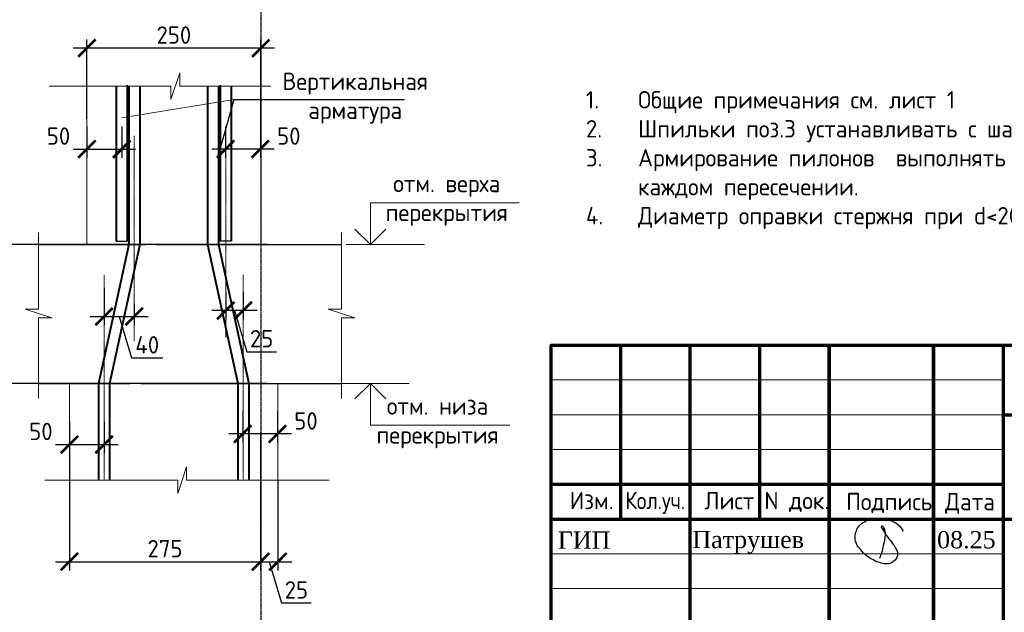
# Model space of a CAD drawing. Header units: millimetres. Extents: x 369815 to 1481759, y -423071 to -27917.
# Tile 309 of 380: x 693571 to 707737, y -138245 to -129721. Entities that reach past the tile are written whole.
import ezdxf

# ---------------------------------------------------------------- set-up
doc = ezdxf.new("R2010")
doc.units = ezdxf.units.MM
for name, pattern in [('______5', [1100, 800, -100, 100, -100]), ('CENTER2', [28.575, 19.05, -3.175, 3.175, -3.175]), ('осевая', [50.8, 31.75, -6.35, 6.35, -6.35])]:
    doc.linetypes.add(name, pattern=pattern)
doc.layers.add('PDF7_Text', color=7, linetype='Continuous')
doc.layers.add('PDF8_Text', color=7, linetype='Continuous')
for name, color, linetype, lineweight in [('Выноски', 20, 'Continuous', 20), ('Оси', 40, '______5', 18), ('подоснова', 151, 'Continuous', 5), ('размер', 1, 'Continuous', 25), ('РАЗМЕРЫ', 1, 'Continuous', 9), ('Рамка', 7, 'Continuous', 70), ('Текст', 7, 'Continuous', 25)]:
    doc.layers.add(name, color=color, linetype=linetype, lineweight=lineweight)
doc.styles.add('GOST-2.304_Type-B', font='GOST_Common.ttf')
doc.styles.add('PDF Times New Roman', font='times.ttf')
doc.styles.add('style_Tonin', font='simplex.shx', dxfattribs={"width": 0.9})
doc.styles.add('ГОСТ', font='GOST_Common.ttf')
doc.dimstyles.new('20', dxfattribs={"dimtxt": 2.5, "dimasz": 2.5, "dimexe": 1.25, "dimexo": 0.625, "dimtad": 1, "dimdec": 0, "dimlfac": 20, "dimtxsty": 'style_Tonin', "dimblk": 'ARCHTICK', "dimcen": 0, "dimclrt": 256, "dimadec": 0, "dimazin": 0, "dimtfac": 1, "dimtdec": 0, "dimtmove": 0, "dimatfit": 0, "dimfxl": 1, "dimarcsym": 0})
doc.dimstyles.new('СПДС', dxfattribs={"dimscale": 100, "dimtxt": 2.5, "dimasz": 2.5, "dimexe": 1.25, "dimexo": 0, "dimtad": 1, "dimdec": 0, "dimtxsty": 'GOST-2.304_Type-B', "dimblk": 'ARCHTICK', "dimcen": 2.5, "dimdle": 2, "dimadec": 0, "dimazin": 2, "dimtfac": 0.75, "dimtdec": 0, "dimtmove": 1, "dimatfit": 3, "dimfxl": 1, "dimtolj": 1, "dimarcsym": 1})

# ---------------------------------------------------------------- blocks, each defined once
blk = doc.blocks.new('Патрушев')
at = {"color": 5, "lineweight": 25}
blk.add_lwpolyline([(58.5, -35.09), (59.7, -31.98), (60.22, -29.81), (60.47, -28.76), (60.76, -27.56), (61.06, -26.32), (61.37, -24.67), (61.64, -22.98), (61.77, -21.63), (61.83, -20.46), (61.74, -19.5), (61.5, -18.56), (61.27, -17.93), (60.96, -17.34), (60.63, -16.86), (60.45, -16.66), (60.39, -16.62), (60.25, -16.53), (60.03, -16.42), (59.74, -16.36), (59.56, -16.39), (59.41, -16.5), (59.32, -16.73), (59.32, -16.96), (59.41, -17.15), (61.8, -21.04), (63.12, -22.91), (63.7, -23.61), (64.53, -24.59), (65.48, -25.87), (66.43, -27.07), (66.87, -27.73), (67.42, -28.44), (67.68, -28.93), (68, -29.52), (68.38, -30.41), (68.65, -31), (68.82, -31.71), (68.89, -32.2), (68.93, -32.68), (68.9, -33.35), (68.81, -33.79), (68.57, -34.59), (68.27, -35.18), (67.92, -35.7), (67.56, -36.23), (66.92, -36.75), (66.44, -37.14), (65.93, -37.49), (65.34, -37.85), (64.79, -38.12), (64.12, -38.33), (63.56, -38.4), (62.54, -38.51), (61.58, -38.47), (60.89, -38.38), (60.1, -38.27), (59.25, -38.05), (58.41, -37.75), (57.66, -37.55), (56.61, -37.27), (55.88, -36.92), (54.92, -36.35), (53.85, -35.72), (53.05, -35.25), (52.17, -34.73), (51.27, -34.08), (50.13, -33.27), (49.09, -32.31), (47.96, -31.09), (47.07, -29.92), (46.05, -28.68), (45.23, -27.65), (44.74, -26.54), (44.28, -25.09), (44.05, -24.29), (43.98, -23.29), (43.94, -22.47), (43.99, -21.49), (44.18, -20.57), (44.46, -19.97), (44.74, -19.1), (45.02, -18.24), (45.49, -17.42), (45.85, -16.92), (46.39, -16.14), (46.99, -15.53), (47.83, -14.81), (48.65, -14.29), (49.43, -13.79), (50.53, -13.27), (51.57, -12.89), (52.65, -12.48), (54.17, -12.1), (55.44, -11.87), (56.95, -11.79), (58.35, -11.79), (59.63, -11.91), (61, -12.05), (62.71, -12.35), (64.46, -12.88), (66.16, -13.58), (67.55, -14.27), (68.88, -15.13), (70.02, -16.25), (71.14, -17.49), (71.67, -18.26), (72.28, -19.27)], dxfattribs=at)
blk = doc.blocks.new('штамп кж1.1')
at = {"layer": 'Рамка', "color": 7}
for p, q in [((405358, -83134), (405358, -80634)), ((407358, -83134), (407358, -80634)), ((410858, -81634), (422858, -81634)), ((404358, -82634), (410858, -82634)), ((404358, -83134), (422858, -83134))]:
    blk.add_line(p, q, dxfattribs=at)
at = {"layer": 'Рамка'}
for p, q in [((406358, -86134), (406358, -80634)), ((408358, -86134), (408358, -80634)), ((408358, -80634), (408358, -86134)), ((409858, -80634), (409858, -86134)), ((409858, -86134), (409858, -80634)), ((410858, -80634), (410858, -86134))]:
    blk.add_line(p, q, dxfattribs=at)
at = {"layer": 'Рамка', "color": 7, "lineweight": 15}
for p, q in [((404358, -81134), (410858, -81134)), ((404358, -81634), (410858, -81634)), ((404358, -82134), (410858, -82134)), ((404358, -83634), (410858, -83634)), ((404358, -84134), (410858, -84134))]:
    blk.add_line(p, q, dxfattribs=at)
at = {"layer": 'Рамка'}
blk.add_lwpolyline([(422858, -86134), (404358, -86134), (404358, -80634), (422858, -80634)], close=True, dxfattribs=at)
at = {"color": 5, "xscale": 24.5, "yscale": 24.5, "zscale": 24.5}
blk.add_blockref('Патрушев', (407651, -82836), dxfattribs=at)
at = {"layer": 'PDF7_Text', "char_height": 248, "attachment_point": 7, "style": 'PDF Times New Roman'}
for s, insert in [('08.25', (409908, -83561)), ('Патрушев', (406387, -83634))]:
    blk.add_mtext(s, dxfattribs=dict(at, insert=insert))
at = {"layer": 'PDF8_Text', "insert": (404451, -83561), "char_height": 248, "attachment_point": 7, "style": 'PDF Times New Roman'}
blk.add_mtext('ГИП', dxfattribs=at)
at = {"layer": 'Текст', "color": 7, "style": 'ГОСТ'}
for s, p in [('Изм.', (404622, -82993)), ('Лист', (406561, -82996)), ('N док.', (407423, -82993)), ('Подпись', (408601, -83008)), ('Дата', (410023, -83008))]:
    blk.add_text(s, height=250, dxfattribs=at).set_placement(p)
at = {"layer": 'Текст', "color": 7, "style": 'ГОСТ', "width": 0.9}
blk.add_text('Кол.уч.', height=250, dxfattribs=at).set_placement((405423, -82992))
at = {"layer": 'Текст', "color": 7, "attachment_point": 1, "style": 'ГОСТ'}
for s, width, heights, insert, char_height in [('\\pi594.35517;{\\fTimes New Roman|b0|i0|c204|p18;\\C256;Строительство жилого комплекса со  встроенными помещениями \\P\\pi1441.86779;общественного-делового, коммерческого назначения и \\P\\pi41.3631;поликлиническим учреждением по адресу: г. Чита, ул. 1-я Коллективная}', 11543.07, [0], (411117, -81801), 250), ('\\pi389.01406;{\\fTimes New Roman|b0|i0|c204|p18;\\C256;«Жилой дом со встроенными помещениями \\P\\pi641.91601;общественно-делового и коммерческого \\P\\pi302.06381;назначения на первом этаже здания», поз. 3.1\\P}', 7000, [1500], (410844, -83331), 225)]:
    blk.add_mtext_dynamic_manual_height_columns(s, width=width, gutter_width=12.5, heights=heights, dxfattribs=dict(at, insert=insert, char_height=char_height))
blk = doc.blocks.new('_ArchTick')
at = {"color": 0, "linetype": 'ByBlock', "const_width": 0.15}
blk.add_lwpolyline([(-0.5, -0.5), (0.5, 0.5)], dxfattribs=at)
blk = doc.blocks.new('*D1977')
at = {"layer": 'DEFPOINTS', "color": 0, "transparency": 16777216}
for p in [(692878, -132955), (697126, -132955, -3100), (697126, -134955, -3100)]:
    blk.add_point(p, dxfattribs=at)
at = {"layer": 'РАЗМЕРЫ', "color": 0, "lineweight": -2, "transparency": 16777216}
for p, q in [((692878, -135155), (692878, -132755)), ((697126, -132955), (692753, -132955)), ((697126, -134955), (692753, -134955))]:
    blk.add_line(p, q, dxfattribs=at)
at = {"layer": 'РАЗМЕРЫ', "color": 0, "lineweight": -2, "transparency": 16777216, "xscale": 250, "yscale": 250, "zscale": 250}
for p, rotation in [((692878, -132955), 90), ((692878, -134955), 270)]:
    blk.add_blockref('_ArchTick', p, dxfattribs=dict(at, rotation=rotation))
at = {"layer": 'РАЗМЕРЫ', "color": 0, "transparency": 16777216, "insert": (692691, -133955), "char_height": 250, "attachment_point": 5, "rotation": 90, "style": 'GOST-2.304_Type-B'}
blk.add_mtext('\\A1;200', dxfattribs=at)
blk = doc.blocks.new('*D1978')
at = {"layer": 'DEFPOINTS', "color": 0, "transparency": 16777216}
for p in [(694539, -131257, -3100), (695039, -131257, -3100), (695039, -131582)]:
    blk.add_point(p, dxfattribs=at)
at = {"layer": 'РАЗМЕРЫ', "color": 0, "lineweight": -2, "transparency": 16777216}
for p, q in [((694539, -131257), (694539, -131707)), ((695039, -131257), (695039, -131707)), ((694339, -131582), (695239, -131582))]:
    blk.add_line(p, q, dxfattribs=at)
at = {"layer": 'РАЗМЕРЫ', "color": 0, "lineweight": -2, "transparency": 16777216, "xscale": 250, "yscale": 250, "zscale": 250, "rotation": 180}
blk.add_blockref('_ArchTick', (694539, -131582), dxfattribs=at)
at = {"layer": 'РАЗМЕРЫ', "color": 0, "lineweight": -2, "transparency": 16777216, "xscale": 250, "yscale": 250, "zscale": 250}
blk.add_blockref('_ArchTick', (695039, -131582), dxfattribs=at)
at = {"layer": 'РАЗМЕРЫ', "color": 0, "transparency": 16777216, "insert": (694129, -131395), "char_height": 250, "attachment_point": 5, "style": 'GOST-2.304_Type-B'}
blk.add_mtext('\\A1;50', dxfattribs=at)
blk = doc.blocks.new('*D1979')
at = {"layer": 'DEFPOINTS', "color": 0, "transparency": 16777216}
for p in [(694286, -135650, -3100), (697036, -135650, -3100), (697036, -137517)]:
    blk.add_point(p, dxfattribs=at)
at = {"layer": 'РАЗМЕРЫ', "color": 0, "lineweight": -2, "transparency": 16777216}
for p, q in [((694286, -135650), (694286, -137642)), ((697036, -135650), (697036, -137642)), ((694086, -137517), (697236, -137517))]:
    blk.add_line(p, q, dxfattribs=at)
at = {"layer": 'РАЗМЕРЫ', "color": 0, "lineweight": -2, "transparency": 16777216, "xscale": 250, "yscale": 250, "zscale": 250, "rotation": 180}
blk.add_blockref('_ArchTick', (694286, -137517), dxfattribs=at)
at = {"layer": 'РАЗМЕРЫ', "color": 0, "lineweight": -2, "transparency": 16777216, "xscale": 250, "yscale": 250, "zscale": 250}
blk.add_blockref('_ArchTick', (697036, -137517), dxfattribs=at)
at = {"layer": 'РАЗМЕРЫ', "color": 0, "transparency": 16777216, "insert": (695661, -137330), "char_height": 250, "attachment_point": 5, "style": 'GOST-2.304_Type-B'}
blk.add_mtext('\\A1;275', dxfattribs=at)
blk = doc.blocks.new('*D1980')
at = {"layer": 'DEFPOINTS', "color": 0, "transparency": 16777216}
for p in [(694539, -130130), (694539, -131145, -3100), (697039, -131604, -3100)]:
    blk.add_point(p, dxfattribs=at)
at = {"layer": 'РАЗМЕРЫ', "color": 0, "lineweight": -2, "transparency": 16777216}
for p, q in [((694539, -131145), (694539, -130005)), ((697039, -131604), (697039, -130005)), ((697239, -130130), (694339, -130130))]:
    blk.add_line(p, q, dxfattribs=at)
at = {"layer": 'РАЗМЕРЫ', "color": 0, "lineweight": -2, "transparency": 16777216, "xscale": 250, "yscale": 250, "zscale": 250, "rotation": 180}
blk.add_blockref('_ArchTick', (694539, -130130), dxfattribs=at)
at = {"layer": 'РАЗМЕРЫ', "color": 0, "lineweight": -2, "transparency": 16777216, "xscale": 250, "yscale": 250, "zscale": 250}
blk.add_blockref('_ArchTick', (697039, -130130), dxfattribs=at)
at = {"layer": 'РАЗМЕРЫ', "color": 0, "transparency": 16777216, "insert": (695789, -129942), "char_height": 250, "attachment_point": 5, "style": 'GOST-2.304_Type-B'}
blk.add_mtext('\\A1;250', dxfattribs=at)
blk = doc.blocks.new('*D1981')
at = {"layer": 'DEFPOINTS', "color": 0, "transparency": 16777216}
for p in [(696533, -131257, -3100), (697033, -131257, -3100), (696533, -131582)]:
    blk.add_point(p, dxfattribs=at)
at = {"layer": 'РАЗМЕРЫ', "color": 0, "lineweight": -2, "transparency": 16777216}
for p, q in [((696533, -131257), (696533, -131707)), ((697033, -131257), (697033, -131707)), ((697233, -131582), (696333, -131582))]:
    blk.add_line(p, q, dxfattribs=at)
at = {"layer": 'РАЗМЕРЫ', "color": 0, "lineweight": -2, "transparency": 16777216, "xscale": 250, "yscale": 250, "zscale": 250, "rotation": 180}
blk.add_blockref('_ArchTick', (696533, -131582), dxfattribs=at)
at = {"layer": 'РАЗМЕРЫ', "color": 0, "lineweight": -2, "transparency": 16777216, "xscale": 250, "yscale": 250, "zscale": 250}
blk.add_blockref('_ArchTick', (697033, -131582), dxfattribs=at)
at = {"layer": 'РАЗМЕРЫ', "color": 0, "transparency": 16777216, "insert": (697443, -131395), "char_height": 250, "attachment_point": 5, "style": 'GOST-2.304_Type-B'}
blk.add_mtext('\\A1;50', dxfattribs=at)
blk = doc.blocks.new('*D1982')
at = {"layer": 'DEFPOINTS', "color": 0, "transparency": 16777216}
for p in [(697036, -135650, -3100), (697286, -136341, -3100), (697286, -137517)]:
    blk.add_point(p, dxfattribs=at)
at = {"layer": 'РАЗМЕРЫ', "color": 0, "lineweight": -2, "transparency": 16777216}
for p, q in [((697036, -135650), (697036, -137642)), ((697286, -136341), (697286, -137642)), ((696836, -137517), (697486, -137517)), ((697161, -137517), (697339, -138111)), ((697339, -138111), (697764, -138111))]:
    blk.add_line(p, q, dxfattribs=at)
at = {"layer": 'РАЗМЕРЫ', "color": 0, "lineweight": -2, "transparency": 16777216, "xscale": 250, "yscale": 250, "zscale": 250, "rotation": 180}
blk.add_blockref('_ArchTick', (697036, -137517), dxfattribs=at)
at = {"layer": 'РАЗМЕРЫ', "color": 0, "lineweight": -2, "transparency": 16777216, "xscale": 250, "yscale": 250, "zscale": 250}
blk.add_blockref('_ArchTick', (697286, -137517), dxfattribs=at)
at = {"layer": 'РАЗМЕРЫ', "color": 0, "transparency": 16777216, "insert": (697552, -137923), "char_height": 250, "attachment_point": 5, "style": 'GOST-2.304_Type-B'}
blk.add_mtext('\\A1;25', dxfattribs=at)
blk = doc.blocks.new('*D1983')
at = {"layer": 'DEFPOINTS', "color": 0, "transparency": 16777216}
for p in [(694286, -135506, -3100), (694786, -135506, -3100), (694786, -135831)]:
    blk.add_point(p, dxfattribs=at)
at = {"layer": 'РАЗМЕРЫ', "color": 0, "lineweight": -2, "transparency": 16777216}
for p, q in [((694286, -135506), (694286, -135956)), ((694786, -135506), (694786, -135956)), ((694086, -135831), (694986, -135831))]:
    blk.add_line(p, q, dxfattribs=at)
at = {"layer": 'РАЗМЕРЫ', "color": 0, "lineweight": -2, "transparency": 16777216, "xscale": 250, "yscale": 250, "zscale": 250, "rotation": 180}
blk.add_blockref('_ArchTick', (694286, -135831), dxfattribs=at)
at = {"layer": 'РАЗМЕРЫ', "color": 0, "lineweight": -2, "transparency": 16777216, "xscale": 250, "yscale": 250, "zscale": 250}
blk.add_blockref('_ArchTick', (694786, -135831), dxfattribs=at)
at = {"layer": 'РАЗМЕРЫ', "color": 0, "transparency": 16777216, "insert": (693876, -135644), "char_height": 250, "attachment_point": 5, "style": 'GOST-2.304_Type-B'}
blk.add_mtext('\\A1;50', dxfattribs=at)
blk = doc.blocks.new('*D1984')
at = {"layer": 'DEFPOINTS', "color": 0, "transparency": 16777216}
for p in [(696780, -135355, -3100), (697280, -135355, -3100), (696780, -135680)]:
    blk.add_point(p, dxfattribs=at)
at = {"layer": 'РАЗМЕРЫ', "color": 0, "lineweight": -2, "transparency": 16777216}
for p, q in [((696780, -135355), (696780, -135805)), ((697280, -135355), (697280, -135805)), ((697480, -135680), (696580, -135680))]:
    blk.add_line(p, q, dxfattribs=at)
at = {"layer": 'РАЗМЕРЫ', "color": 0, "lineweight": -2, "transparency": 16777216, "xscale": 250, "yscale": 250, "zscale": 250, "rotation": 180}
blk.add_blockref('_ArchTick', (696780, -135680), dxfattribs=at)
at = {"layer": 'РАЗМЕРЫ', "color": 0, "lineweight": -2, "transparency": 16777216, "xscale": 250, "yscale": 250, "zscale": 250}
blk.add_blockref('_ArchTick', (697280, -135680), dxfattribs=at)
at = {"layer": 'РАЗМЕРЫ', "color": 0, "transparency": 16777216, "insert": (697690, -135492), "char_height": 250, "attachment_point": 5, "style": 'GOST-2.304_Type-B'}
blk.add_mtext('\\A1;50', dxfattribs=at)
blk = doc.blocks.new('*D1985')
at = {"layer": 'DEFPOINTS', "color": 0, "transparency": 16777216}
for p in [(694786, -133577, -3100), (695219, -133813, -3100), (695219, -133991)]:
    blk.add_point(p, dxfattribs=at)
at = {"layer": 'РАЗМЕРЫ', "color": 0, "lineweight": -2, "transparency": 16777216}
for p, q in [((694786, -133577), (694786, -134116)), ((695219, -133813), (695219, -134116)), ((694586, -133991), (695419, -133991)), ((695003, -133991), (695181, -134585)), ((695181, -134585), (695631, -134585))]:
    blk.add_line(p, q, dxfattribs=at)
at = {"layer": 'РАЗМЕРЫ', "color": 0, "lineweight": -2, "transparency": 16777216, "xscale": 250, "yscale": 250, "zscale": 250, "rotation": 180}
blk.add_blockref('_ArchTick', (694786, -133991), dxfattribs=at)
at = {"layer": 'РАЗМЕРЫ', "color": 0, "lineweight": -2, "transparency": 16777216, "xscale": 250, "yscale": 250, "zscale": 250}
blk.add_blockref('_ArchTick', (695219, -133991), dxfattribs=at)
at = {"layer": 'РАЗМЕРЫ', "color": 0, "transparency": 16777216, "insert": (695406, -134398), "char_height": 250, "attachment_point": 5, "style": 'GOST-2.304_Type-B'}
blk.add_mtext('\\A1;40', dxfattribs=at)
blk = doc.blocks.new('*D1986')
at = {"layer": 'DEFPOINTS', "color": 0, "transparency": 16777216}
for p in [(696535, -133639), (696786, -133639, -3100), (696535, -133904)]:
    blk.add_point(p, dxfattribs=at)
at = {"layer": 'РАЗМЕРЫ', "color": 0, "lineweight": -2, "transparency": 16777216}
for p, q in [((696535, -133639), (696535, -134029)), ((696786, -133639), (696786, -134029)), ((696986, -133904), (696335, -133904)), ((696661, -133904), (696839, -134498)), ((696839, -134498), (697264, -134498))]:
    blk.add_line(p, q, dxfattribs=at)
at = {"layer": 'РАЗМЕРЫ', "color": 0, "lineweight": -2, "transparency": 16777216, "xscale": 250, "yscale": 250, "zscale": 250, "rotation": 180}
blk.add_blockref('_ArchTick', (696535, -133904), dxfattribs=at)
at = {"layer": 'РАЗМЕРЫ', "color": 0, "lineweight": -2, "transparency": 16777216, "xscale": 250, "yscale": 250, "zscale": 250}
blk.add_blockref('_ArchTick', (696786, -133904), dxfattribs=at)
at = {"layer": 'РАЗМЕРЫ', "color": 0, "transparency": 16777216, "insert": (697051, -134310), "char_height": 250, "attachment_point": 5, "style": 'GOST-2.304_Type-B'}
blk.add_mtext('\\A1;25', dxfattribs=at)

msp = doc.modelspace()

# ---------------------------------------------------------------- linework, layer by layer
at = {"color": 0, "lineweight": 40}
for p, q in [((694957, -130674), (694957, -132905.5)), ((695117, -130664.2), (695117, -132905.5)), ((696455.1, -130664.2), (696455.1, -132905.5)), ((696615.1, -130674), (696615.1, -132905.5))]:
    msp.add_line(p, q, dxfattribs=at)
at = {"lineweight": 20}
for p, q in [((695033.5, -131131.1, -3100), (696654.1, -130867.9, -3100)), ((698148, -134955.5, -3100), (699173.7, -134955.5, -3100))]:
    msp.add_line(p, q, dxfattribs=at)
at = {"color": 0, "linetype": 'CENTER2', "lineweight": 18}
for p, q in [((695219.2, -131391.7, -3100), (695219.2, -134343.6, -3100)), ((696535.1, -131341.7), (696535.1, -134293.6)), ((694786.1, -133391.7, -3100), (694786.1, -136343.6, -3100)), ((696786.1, -133391.7, -3100), (696786.1, -136343.6, -3100))]:
    msp.add_line(p, q, dxfattribs=at)
at = {"color": 0, "lineweight": 30}
for p, q in [((693842, -132955.5, -3100), (695380.8, -132955.5, -3100)), ((694957, -132905.5), (695117, -132905.5)), ((695540.8, -132955.5, -3100), (698204.2, -132955.5, -3100)), ((696615.1, -132905.5), (696455.1, -132905.5)), ((693839.2, -134955.5, -3100), (695154.7, -134955.5, -3100)), ((695314.7, -134955.5, -3100), (698201.3, -134955.5, -3100))]:
    msp.add_line(p, q, dxfattribs=at)
at = {"lineweight": 15}
for p, q in [((695380.8, -132955.5, -3100), (695540.8, -132955.5, -3100)), ((695154.7, -134955.5, -3100), (695314.7, -134955.5, -3100)), ((696417.4, -134955.5, -3100), (696257.4, -134955.5, -3100))]:
    msp.add_line(p, q, dxfattribs=at)
at = {"lineweight": 20, "ltscale": 50}
msp.add_line((698269.2, -132955.5, -3100), (699396.1, -132955.5, -3100), dxfattribs=at)
at = {"linetype": 'ByBlock', "lineweight": 18, "elevation": -3100}
for points in [[(693994.3, -130676), (695745, -130676), (695745, -130867.3), (695872.5, -130484.7), (695872.5, -130676), (697184.2, -130676)], [(693842, -132782.3), (693842, -133883.4), (693650.8, -133883.4), (694033.3, -134010.9), (693842, -134010.9), (693842, -135167.8)], [(698201.3, -132782.3), (698201.3, -133883.4), (698010, -133883.4), (698392.6, -134010.9), (698201.3, -134010.9), (698201.3, -135167.8)], [(693932.6, -136343.6), (695843.7, -136343.6), (695843.7, -136534.9), (695971.2, -136152.3), (695971.2, -136343.6), (698021.8, -136343.6)]]:
    msp.add_lwpolyline(points, dxfattribs=at)
at = {"color": 0, "lineweight": 40, "elevation": -3100}
for points in [[(695140.3, -130676), (695140.3, -132955.5), (694704.2, -134955.5), (694704.2, -136343.6)], [(695300.3, -130676), (695300.3, -132955.5), (694864.2, -134955.5), (694864.2, -136343.6)], [(696271.8, -130676), (696271.8, -132955.5), (696707.9, -134955.5), (696707.9, -136343.6)], [(696431.8, -130676), (696431.8, -132955.5), (696867.9, -134955.5), (696867.9, -136343.6)]]:
    msp.add_lwpolyline(points, dxfattribs=at)
at = {"lineweight": 30, "elevation": -3100}
for points in [[(698839.2, -132734.8), (698616.2, -132955.5), (698393.2, -132734.8)], [(698839.2, -135176.1), (698616.2, -134955.5), (698393.2, -135176.1)]]:
    msp.add_lwpolyline(points, dxfattribs=at)
at = {"layer": 'Оси', "color": 16, "linetype": 'осевая', "lineweight": 25, "ltscale": 0.5, "transparency": 33554687}
msp.add_line((697038.8, -128639.2, -3100), (697038.9, -138379.3, -3100), dxfattribs=at)
at = {"layer": 'подоснова', "elevation": -3100}
for points in [[(698616.2, -132955.5), (698616.2, -132355.5), (700757.8, -132355.5)], [(698616.2, -134955.5), (698616.2, -135555.5), (700625, -135555.5)]]:
    msp.add_lwpolyline(points, dxfattribs=at)
at = {"layer": 'РАЗМЕРЫ', "color": 1}
for p, q in [((694538.8, -132621.5, -3100), (694538.8, -130679.1, -3100)), ((694538.8, -130679.1, -3100), (694538.8, -132955.5, -3100)), ((694286.1, -136343.6, -3100), (694286.1, -134955.5, -3100)), ((697286.1, -134955.5, -3100), (697286.1, -136343.6, -3100))]:
    msp.add_line(p, q, dxfattribs=at)
at = {"layer": 'РАЗМЕРЫ', "color": 1, "elevation": -3100}
msp.add_lwpolyline([(697038.9, -132955.4), (697038.8, -130579.5)], dxfattribs=at)

# ---------------------------------------------------------------- block references
at = {"layer": 'размер'}
for p in [(7957.1, -53364.6), (70023.8, -53568.5, 3100), (116689.6, -53568.5, 3100), (161796.5, -53568.5, 3100), (206903.3, -53568.5, 3100), (251949.4, -53568.5, 3100), (296861.8, -53769.5, 3100)]:
    msp.add_blockref('штамп кж1.1', p, dxfattribs=at)

# ---------------------------------------------------------------- texts
at = {"ltscale": 100, "char_height": 250, "width": 17398.124, "attachment_point": 1, "style": 'GOST-2.304_Type-B'}
for insert in [(521545.5, -130547.4, 3100), (566652.4, -130547.4, 3100), (611759.2, -130547.4, 3100), (656805.3, -130547.4, 3100), (701717.7, -130748.4, 3100)]:
    msp.add_mtext('\\pi-750,l750,t750,5000;1.^IОбщие примечания см. лист 1\\P2.^IШпильки поз.3 устанавливать с шагом 400 по вертикали и с шагом  400 по горизонтали .\\P3.^IАрмирование пилонов  выполнять отдельными стержнями. Арматуру вязать вязальной проволокой в каждом пересечении.\\P{\\C7;4.^IДиаметр оправки стержня при d<20мм - 5d, при d≥20мм - 8d}', dxfattribs=dict(at, insert=insert))
at = {"layer": 'Выноски'}
note = msp.add_mtext_static_columns([''] * 2, width=18679.731, gutter_width=20.2, height=0, dxfattribs=dict(at, insert=(393294.8, -99507.3), char_height=250, attachment_point=1, style='ГОСТ'))
for column, words in zip([note] + note.columns.linked_columns, ['\\pi1500;{\\H2x;Общие указания:}\\P1.^IРабочая документация разработана в соответствии с заданием на проектирование, требованиями {\\H3x; }действующих технических регламентов, стандартов, сводов правил и других документов, содержащих установленные {\\H1.16667x; }требования.{\\H1.77778x; }\\P2.^IРабочая документация выполнена в соответствии со следующими нормативными и техническими {\\H1.57407x; }документами:{\\H1.64198x; }\\P-^IСП 20.13330.2016 "Нагрузки и воздействия";{\\H1.61934x; }\\P-^IСП 63.13330.2018 "Бетонные и железобетонные конструкции. Основные положения";{\\H1.62689x; }\\P-^IСП 70.13330.2012 "Несущие и ограждающие конструкции".{\\H1.62437x; }\\P4.^IЗа относительную отметку 0,000 принята отметка чистого пола первого этажа, соответствующая {\\H1.62521x; }абсолютной отметке 648,00 в Балтийской системе высот.{\\H1.62493x; }\\P{\\fISOCPEUR|b0|i0|c204|p34;5.^IПеречень видов работ, для которых необходимо составлять акты освидетельствования скрытых \\H1.62502x; \\H0.61538x;работ:\\H1.62499x; \\H0.61539x;\\P-^Iсоответствие арматуры (длина, диаметры, распределение по площади элементов, количество и т.д.), \\H1.725x; \\H0.57971x;закладных деталей рабочим чертежам;\\H1.67917x; \\H0.59553x;\\P-^Iустройство и армирование монолитных стен;\\H1.60694x; \\H0.6223x;\\P-^Iосвидетельствование опалубки перед бетонированием;\\H1.63102x; \\H0.61311x;\\P-^Iотбор контрольных проб бетона;\\H1.62299x; \\H0.61615x;\\P-^Iсоответствие законченных железобетонных конструкций проекту с отображением качества работ;\\H1.62567x; \\H0.61513x;\\P-^Iустройство монолитных конструкций, выполняемых в зимнее время;\\H1.62478x; \\H0.61547x;\\P\\fISOCPEUR|b0|i0|c0|p34;6.^I\\fISOCPEUR|b0|i0|c204|p34;Запрещается выполнение последующих работ при отсутствии актов освидетельствования \\H1.62507x; \\H0.61536x;предшествующих скрытых работ во всех случаях.\\H1.62498x; \\H0.61539x;\\P\\fISOCPEUR|b0|i0|c0|p34;7.^I\\fISOCPEUR|b0|i0|c204|p34;Арматура класса А240 и А500С по ГОСТ 34028-2016, материал монолитных конструкций - бетон \\H1.62501x; \\H0.61538x;тяжелый класса В25 по ГОСТ 26633-2015.\\H1.625x; \\H0.61539x;\\P\\fISOCPEUR|b0|i0|c0|p34;8.^I\\fISOCPEUR|b0|i0|c204|p34;Работы по бетонированию монолитных конструкций вести в соответствии со СП 70.13330.2012 \\H1.625x; \\H0.61538x;"Несущие и ограждающие конструкции".\\H1.625x; \\H0.61538x;\\P\\fISOCPEUR|b0|i0|c0|p34;9.^I\\fISOCPEUR|b0|i0|c204|p34;Все строительно-монтажные работы необходимо выполнять в соответствии со СНиП 12-03-2001 \\H1.625x; \\H0.61538x;"Безопасность труда в строительстве. Часть 1. Общие требования.", Безопасность труда в строительстве. Часть \\H1.625x; \\H0.61538x;2. Строительное производство". Строительство здания должно производиться в соответствии с проектом \\H1.625x; \\H0.61538x;производства работ (ППР).\\H1.725x; \\H0.57971x;\\P\\fISOCPEUR|b0|i0|c0|p34;10.^I\\fISOCPEUR|b0|i0|c204|p34;При отсутствии ППР производство строительно-монтажных работ запрещается.\\H1.67917x; \\H0.59553x;\\P\\fISOCPEUR|b0|i0|c0|p34;11.^I\\fISOCPEUR|b0|i0|c204|p34;Бетон следует укладывать в бетонные конструкции горизонтальными слоями одинаковой толщины без \\H1.60694x; \\H0.6223x;разрывов, с последовательным направлением укладки в одну сторону во всех слоях.\\H1.63102x; \\H0.61311x;\\P\\fISOCPEUR|b0|i0|c0|p34;12.^I\\fISOCPEUR|b0|i0|c204|p34;В начальный период твердения бетон необходимо защищать от попадания атмосферных осадков или \\H1.62299x; \\H0.61615x;потерь влаги.\\H1.62567x; \\H0.61513x;\\P\\fISOCPEUR|b0|i0|c0|p34;13.^I\\fISOCPEUR|b0|i0|c204|p34;Уход за свежеуложенным бетоном начинать сразу после укладки бетонной смеси и осуществлять до \\H1.62478x; \\H0.61547x;достижения прочности бетона не менее 70% от проектной.\\H1.62507x; \\H0.61536x;\\P\\fISOCPEUR|b0|i0|c0|p34;14.^I\\fISOCPEUR|b0|i0|c204|p34;Проект рассчитан на производство работ в период положительных температур. В случае выполнения \\H1.62498x; \\H0.61539x;работ при отрицательных температурах необходимо выполнять требования СНиП часть 3 по производству работ \\H1.62501x; \\H0.61538x;и ППР.\\H1.625x; \\H0.61539x;\\P\\fISOCPEUR|b0|i0|c0|p34;15.^I\\fISOCPEUR|b0|i0|c204|p34;При минимальной температуре воздуха до минус 15°С допускается:\\H1.625x; \\H0.61538x;\\P-^Iвыдерживание бетона в конструкции методом термоса, при предварительном разогреве бетонной \\H1.625x; \\H0.61538x;смеси, \\H1.625x; \\H0.61538x;\\P-^Iфорсированный электроразогрев бетона в конструкции с повторным уплотнением.\\H1.625x; \\H0.61538x;\\PПри минимальной температуре воздуха до минус 25°С допускается:\\H1.625x; \\H0.61538x;\\P-^Iобогрев бетона в греющей опалубке с помощью низкотемпературных электронагревателей,\\H1.625x; \\H0.61538x;\\P-^Iэлектродный сквозной прогреб бетона,\\H1.625x; \\H0.61538x;\\P-^Iэлектрообогрев с помощью греющего провода.\\H1.625x; \\H0.61538x;\\P}16.^IЗаполнителем для бетона служит щебень твердых пород, наибольшая фракция щебня не должна превышать {\\H1.625x; }40мм.{\\H1.625x; }\\P17.^IВ процессе бетонирования обеспечить соблюдение защитных слоев и мест положения рабочей арматуры {\\H1.625x; }согласно проекту. Величина защитного слоя продольной рабочей арматуры у боковых граней стен монолитных {\\H1.625x; }участков должны быть не менее 20мм и не менее диаметра продольной рабочей арматуры конструкции, величина {\\H1.625x; }защитного слоя поперечной арматуры - не менее 10мм. {\\H1.625x; }\\P\\pi0;             18.Крестовые соединения стержней продольной и поперечной арматуры, соединение стержней продольной {\\H1.625x; }арматуры по длине выполнить вязкой отожженой проволокой диаметром 2,0-3,0мм.{\\H1.625x; }\\P\\pi1500;{\\H1.625x; }', '']):
    column.text = words
at = {"layer": 'РАЗМЕРЫ', "char_height": 250, "attachment_point": 5, "style": 'GOST-2.304_Type-B'}
for s, insert in [('Вертикальная\\Pарматура', (698397.8, -130848.8)), ('отм. верха \\Pперекрытия', (699715.6, -132319.3)), ('отм. низа \\Pперекрытия', (699582.8, -135519.3))]:
    msp.add_mtext_dynamic_manual_height_columns(s, width=3941.213, gutter_width=625, heights=[0], dxfattribs=dict(at, insert=insert))

# ---------------------------------------------------------------- dimensions: what is measured, and where the dimension line sits
at = {"layer": 'РАЗМЕРЫ', "color": 146}
for base, p1, p2, override, picture, middle in [((694538.8, -130129.8), (697038.8, -131604.5, -3100), (694538.8, -131144.9, -3100), {"dimlfac": 0.1}, '*D1980', (695788.8, -129942.3)), ((695219.2, -133991.3), (694786.1, -133576.6, -3100), (695219.2, -133813, -3100), {"dimlfac": 0.1, "dimrnd": 10}, '*D1985', (695243.3, -134397.5)), ((696535.1, -133904.2), (696786.1, -133638.8, -3100), (696535.1, -133638.8), {"dimlfac": 0.1}, '*D1986', (696901.2, -134310.4)), ((697035.9, -137517.2), (694286.1, -135649.6, -3100), (697035.9, -135649.6, -3100), {"dimlfac": 0.1}, '*D1979', (695661, -137329.7))]:
    dim = msp.add_linear_dim(base=base, p1=p1, p2=p2, dimstyle='СПДС', override=override, dxfattribs=at)
    dim.commit()
    dim.dimension.update_dxf_attribs({"geometry": picture, "text_midpoint": middle})
dim = msp.add_linear_dim(base=(695038.8, -131582.3), p1=(694538.8, -131257.2, -3100), p2=(695038.8, -131257.2, -3100), dimstyle='СПДС', override={"dimlfac": 0.1}, dxfattribs=at)
dim.commit()
dim.dimension.update_dxf_attribs({"geometry": '*D1978', "text_midpoint": (694129, -131582.3), "dimtype": 160})
at = {"layer": 'РАЗМЕРЫ', "color": 146, "true_color": 0x006272}
for base, p1, p2, picture, middle in [((696533.3, -131582.3), (697033.3, -131257.2, -3100), (696533.3, -131257.2, -3100), '*D1981', (697443.1, -131582.3)), ((696780.5, -135679.9), (697280.5, -135354.8, -3100), (696780.5, -135354.8, -3100), '*D1984', (697690.3, -135679.9))]:
    dim = msp.add_linear_dim(base=base, p1=p1, p2=p2, angle=180, dimstyle='СПДС', override={"dimlfac": 0.1}, dxfattribs=at)
    dim.commit()
    dim.dimension.update_dxf_attribs({"geometry": picture, "text_midpoint": middle, "dimtype": 160})
at = {"layer": 'РАЗМЕРЫ', "color": 146}
dim = msp.add_linear_dim(base=(692878.3, -132955.5), p1=(697126.5, -134955.5, -3100), p2=(697126.5, -132955.5, -3100), angle=90, dimstyle='СПДС', override={"dimlfac": 0.1}, dxfattribs=at)
dim.commit()
dim.dimension.update_dxf_attribs({"geometry": '*D1977', "text_midpoint": (692690.8, -133955.5)})
at = {"layer": 'РАЗМЕРЫ', "color": 146, "true_color": 0x006272}
dim = msp.add_linear_dim(base=(694786.1, -135831.4, 3100), p1=(694286.1, -135506.3), p2=(694786.1, -135506.3), dimstyle='СПДС', override={"dimlfac": 0.1}, dxfattribs=at)
dim.commit()
dim.dimension.update_dxf_attribs({"geometry": '*D1983', "text_midpoint": (693876.2, -135831.4, 3100), "dimtype": 160})
dim = msp.add_linear_dim(base=(697286.1, -137517.2), p1=(697035.9, -135649.6, -3100), p2=(697286.1, -136341.1, -3100), dimstyle='СПДС', override={"dimlfac": 0.1}, dxfattribs=at)
dim.commit()
dim.dimension.update_dxf_attribs({"geometry": '*D1982', "text_midpoint": (697401.6, -137923.5)})

# ---------------------------------------------------------------- leaders
at = {"layer": 'подоснова', "has_arrowhead": 0}
msp.add_leader([(696455.1, -131582.3, -3100), (696654.1, -130867.9, -3100), (699105.5, -130867.9, -3100)], dimstyle='20', override={"dimasz": 1.5, "dimldrblk": 'Dot'}, dxfattribs=at)

doc.saveas('drawing.dxf')
